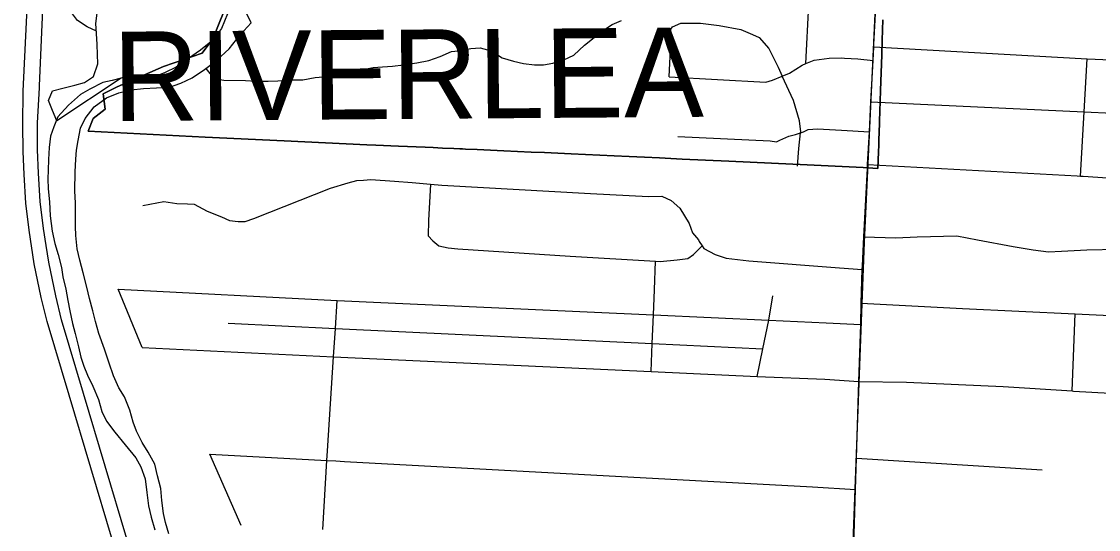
# Model space of a CAD drawing. Extents: x 114843 to 284848, y 317643 to 566895.
# Drawn here: x 195982 to 202008, y 425802 to 428645 of the extents above; entities that cross this region are included whole.
import ezdxf

# ---------------------------------------------------------------- set-up
doc = ezdxf.new("R2010")
doc.units = 0
for name, color, linetype in [('GM_X_City_Street', 7, 'Continuous'), ('GM_X_Corporation', 7, 'Continuous'), ('GM_X_Corporation_Text', 7, 'Continuous'), ('GM_X_Major_River', 7, 'Continuous'), ('GM_X_Minor_River', 7, 'Continuous'), ('GM_X_Rail_Line', 7, 'Continuous'), ('GM_X_State_Route', 7, 'Continuous'), ('GM_X_Township_Road', 7, 'Continuous'), ('GM_X_US_Route', 7, 'Continuous')]:
    doc.layers.add(name, color=color, linetype=linetype)

msp = doc.modelspace()

# ---------------------------------------------------------------- linework, layer by layer
at = {"layer": 'GM_X_City_Street'}
for p, q in [((199523.8, 427143.5), (199530.1, 427303.8)), ((201860.5, 426577.1), (201876.8, 427009.7)), ((200484.5, 426959.2), (200677.4, 426948.9)), ((200476.9, 426642.5), (200667.7, 426629.7)), ((200654.7, 426200.8), (201692.8, 426135.6)), ((200407.6, 426041), (200649.4, 426025.9))]:
    msp.add_line(p, q, dxfattribs=at)
for points in [[(200371.2, 428409.9), (200386.8, 428739.6), (200394.7, 428904.4)], [(199623.6, 428616), (199671.5, 428636.5), (199771.6, 428635.7), (199781.6, 428635.6), (199885.8, 428622.7), (200006.1, 428599.9), (200072.4, 428572.5), (200108.6, 428556.9), (200163.2, 428495.3), (200195.9, 428431.5), (200216.3, 428389.6), (200237.8, 428339.1)], [(199606.3, 428335.1), (199614.5, 428523.7), (199615.8, 428601.9), (199623.6, 428616)], [(200750.3, 428503.6), (201945, 428435.8), (202651.2, 428406.7), (203824.9, 428345.8), (203839.8, 428345), (203881.7, 428343.8), (204810.9, 428317), (205061.2, 428307.6), (205395.5, 428297), (205657.9, 428283.7)], [(199606.3, 428335.1), (200147, 428306.7), (200184.9, 428317.1), (200237.8, 428339.1), (200278.7, 428356.2), (200350.3, 428401), (200371.2, 428409.9), (200418.1, 428429.8), (200502, 428440.7), (200570.1, 428441.4), (200586.3, 428440.5)], [(200586.3, 428440.5), (200662.2, 428436.3), (200746.4, 428427.2)], [(201907.8, 427780.6), (201928.2, 428139.6), (201945, 428435.8)], [(200323.6, 427835.4), (200330.7, 427933.8), (200341.2, 428023), (200341.8, 428028.1), (200335.2, 428090.2), (200302.1, 428204.1), (200237.8, 428339.1)], [(200734.5, 428196.4), (201928.2, 428139.6), (202085.6, 428132.1), (202640.8, 428108.9), (203760.4, 428062.1), (203872.8, 428056.1), (204799, 428006.8), (205693.2, 427959.2)], [(199653.5, 428000.9), (200170.2, 427978.2), (200206.2, 427972.6), (200224.2, 427980.8), (200276, 428003.3), (200311.9, 428013.7), (200341.2, 428023), (200357.8, 428028.2), (200383.7, 428040.5), (200435.7, 428045.1), (200570.5, 428037), (200725.9, 428027.6)], [(200716.5, 427845.8), (201889.5, 427781.6), (201907.8, 427780.6), (201921.5, 427779.8), (202630.2, 427731.1), (203839.2, 427679.6), (204536.8, 427654.6), (204779.1, 427645.9), (205722.1, 427615.8)], [(196660.6, 427615.1), (196778.5, 427638.3), (196850.7, 427627.1), (196910.7, 427625.7), (196948.8, 427622.1), (197021.2, 427584.7), (197101.6, 427551.5), (197145.8, 427531.9), (197193.9, 427526.4), (197233.9, 427526.8), (197281.8, 427543.3), (197710.6, 427712.1), (197810.4, 427743.2), (197858.3, 427755.8), (197896.3, 427758.2), (197936.3, 427760.6), (198068.3, 427751.7), (198168.6, 427744.9), (198270.9, 427734.8), (198332.9, 427728.6), (199166.1, 427683.1), (199490.5, 427666.5), (199564.6, 427667.2), (199616.8, 427643.7), (199665.3, 427600.1), (199718.1, 427514.4), (199736.7, 427462.5), (199769.1, 427422.8), (199774.6, 427414.1), (199790.5, 427389.1), (199799.5, 427375), (199863.9, 427341.6), (199924.1, 427320.2), (200052.4, 427305.4), (200559.2, 427266.6), (200686.7, 427258)], [(198270.9, 427734.8), (198258.7, 427531.4), (198257.6, 427445.2), (198283.8, 427417.4), (198316.1, 427389.7), (198368.3, 427378.2), (198422.4, 427372.7), (199051.3, 427331.1), (199530.1, 427303.8), (199556, 427302.3), (199650, 427311.3), (199710, 427317.9), (199741.8, 427340.3), (199790.5, 427389.1)], [(200695.7, 427440.5), (200873.9, 427434.2), (200994, 427439.5), (201216.1, 427445.8), (201330.4, 427422.9), (201530.9, 427386.9), (201643.2, 427368), (201729.3, 427356.9), (201801.4, 427359.7), (201943.4, 427367.2), (202115.5, 427371), (202163.6, 427367.4), (202227.9, 427346), (202322.2, 427323), (202396.4, 427305.7), (202468.5, 427296.4), (202605, 427293.8)], [(200681, 427069.3), (201247.9, 427039.2), (201876.8, 427009.7), (202586.8, 426975.1), (203230.5, 426941.5), (203806.5, 426915.5), (204019.6, 426899.5), (204107.6, 426898.6), (204115.7, 426898.5), (204149.8, 426890.9), (204175.9, 426885.1)], [(200667.7, 426629.7), (200933.5, 426627), (201474.2, 426602.5), (201860.5, 426577.1), (201868.8, 426576.5), (202245.3, 426556.4), (202564.2, 426535.6), (203140.6, 426505.5), (203700.9, 426470), (203767.8, 426465.8)]]:
    msp.add_lwpolyline(points, dxfattribs=at)
at = {"layer": 'GM_X_Corporation'}
for points in [[(200802.3, 428655), (200800.3, 428599.8), (200797.9, 428538.7), (200795.3, 428458.9), (200788.5, 428258.4), (200786.4, 428199.1), (200782.6, 428086.8), (200780.2, 428014.6), (200779.6, 427994.5), (200778.2, 427954), (200776.9, 427915.1), (200773.9, 427822.4), (200690.6, 427827.6), (200378.5, 427842.6), (200179.3, 427852.2), (199940.2, 427863.7), (199679.3, 427875.7), (199552.3, 427881.6), (199467.8, 427885.5), (199381.8, 427889.4), (199297.7, 427893.3), (199218.2, 427897), (199137.7, 427900.7), (199058.2, 427904.3), (198983.6, 427907.8), (198907.8, 427911.3), (198833.8, 427914.7), (198756.6, 427918.2), (198680.7, 427921.7), (198606.4, 427925.1), (198530.9, 427928.6), (198466.7, 427931.6), (198449.7, 427932.4), (198401.6, 427934.4), (198336.7, 427937.3), (198284.4, 427939.5), (198241.3, 427941.4), (198091.5, 427947.9), (197964.3, 427952.7), (197914.8, 427955.1), (197451.6, 427977.5), (197009.4, 427998.9), (196354.1, 428032.4), (196383.5, 428101.8), (196449.9, 428154.8), (196438, 428241.5), (196516.8, 428280.3), (196776.2, 428393.9), (196993.4, 428468), (197051.9, 428548.4), (197206.3, 428932.6)], [(197206.3, 428932.6), (197051.9, 428548.4), (196993.4, 428468), (196776.2, 428393.9), (196516.8, 428280.3), (196438, 428241.5), (196449.9, 428154.8), (196383.5, 428101.8), (196354.1, 428032.4), (197009.4, 427998.9), (197451.6, 427977.5), (197914.8, 427955.1), (197964.3, 427952.7), (198091.5, 427947.9), (198241.3, 427941.4), (198284.4, 427939.5), (198336.7, 427937.3), (198401.6, 427934.4), (198466.7, 427931.6), (198530.9, 427928.6), (198606.4, 427925.1), (198680.7, 427921.7), (198756.6, 427918.2), (198833.8, 427914.7), (198907.8, 427911.3), (198983.6, 427907.8), (199058.2, 427904.3), (199137.7, 427900.7), (199218.2, 427897), (199297.7, 427893.3), (199381.8, 427889.4), (199467.8, 427885.5), (199552.3, 427881.6), (199679.3, 427875.7), (199940.2, 427863.7), (200179.3, 427852.2), (200378.5, 427842.6), (200690.6, 427827.6), (200773.9, 427822.4), (200776.9, 427915.1), (200778.2, 427954), (200779.6, 427994.5), (200780.2, 428014.6), (200782.6, 428086.8), (200786.4, 428199.1), (200788.5, 428258.4), (200795.3, 428458.9), (200797.9, 428538.7), (200800.3, 428599.8), (200802.3, 428655)]]:
    msp.add_lwpolyline(points, dxfattribs=at)
at = {"layer": 'GM_X_Major_River'}
for points in [[(196284.8, 427549.7), (196283.8, 427627.9), (196280.7, 427698.1), (196282.1, 427804.3), (196285, 427874.4), (196289.7, 427924.5), (196298.4, 427978.5), (196311.3, 428048.5), (196338, 428102.3), (196388.9, 428167.8), (196457.6, 428219.1), (196526, 428246.3), (196596.3, 428263.5), (196664.4, 428270.7), (196736.5, 428273.8), (196804.6, 428277), (196873, 428300.2), (196937.4, 428329.4), (197006, 428376.7), (197074.8, 428430), (197143.7, 428493.3), (197204.7, 428570.7), (197267.6, 428638.1), (197232.5, 428706.7)], [(197134.2, 428687.8), (197101.1, 428606.1), (197050.2, 428538.5), (196983.4, 428485.2), (196916.8, 428437.9), (196848.1, 428390.7), (196785.7, 428359.4), (196725.3, 428336.1), (196657.4, 428344.9), (196589.3, 428345.7), (196539.1, 428328.3)], [(196539.1, 428328.3), (196488.9, 428314.9), (196436.7, 428303.5), (196364.1, 428266.3), (196311.7, 428236.9), (196244.9, 428177.6), (196186, 428112.2), (196163.3, 428056.3), (196144.6, 428004.4), (196135.8, 427940.4), (196132.9, 427872.3), (196130.1, 427814.2), (196129.5, 427764.1), (196130.8, 427707.9), (196137.8, 427635.7), (196142.8, 427557.4), (196153.7, 427471.1), (196168.9, 427402.8), (196186.1, 427340.4), (196205.1, 427268), (196212.5, 427215.8), (196229.6, 427147.5), (196240.8, 427083.2), (196252, 427024.9), (196267.1, 426954.6), (196282.4, 426898.3), (196301.5, 426823.9), (196314.7, 426765.6), (196330.1, 426715.3), (196351.5, 426664.9), (196380.7, 426604.4), (196411.8, 426529.8), (196430.9, 426461.4), (196458.2, 426409), (196503.5, 426346.3), (196562.6, 426275.4), (196621.7, 426202.5), (196649.1, 426152.1), (196674.2, 426085.6), (196683.2, 426009.3), (196692.3, 425935), (196707.4, 425870.7), (196728.6, 425800.3)], [(196806.3, 425777.3), (196787.1, 425841.7), (196775.8, 425891.9), (196766.7, 425964.2), (196761.6, 426030.4), (196742.5, 426102.8), (196727.3, 426167.1), (196690.1, 426233.8), (196656.8, 426288.3), (196625.6, 426352.8), (196606.3, 426403.2), (196587.1, 426469.5), (196558.1, 426544.1), (196526.7, 426594.6), (196497.5, 426661.1), (196472.4, 426733.6), (196445.4, 426812.1), (196414.5, 426898.6), (196395.4, 426967), (196380.1, 427025.3), (196363, 427095.7), (196347.8, 427158), (196326.9, 427238.5), (196307.7, 427308.9), (196292.6, 427373.2), (196285.5, 427447.5), (196284.2, 427497.6), (196284.8, 427549.7)]]:
    msp.add_lwpolyline(points, dxfattribs=at)
at = {"layer": 'GM_X_Minor_River'}
for points in [[(196400.8, 428591.2), (196349.8, 428615), (196296, 428651.5), (196250.4, 428710), (196226.7, 428760.4), (196203, 428822.7), (196193.4, 428879), (196155.7, 428929.4), (196110, 428986), (196058.1, 429004.4), (195998.1, 429006.9), (195974.4, 429057.2)], [(196539.1, 428328.3), (196180.4, 428088.6), (196154.8, 428147), (196133.1, 428203.3), (196155.4, 428257.3), (196213.6, 428272.9), (196279.7, 428288.5), (196333.9, 428304.1), (196384.1, 428337.9), (196408.6, 428407.9), (196406.9, 428460.1), (196405.2, 428516.3), (196401.6, 428578.5), (196398, 428634.7), (196404.4, 428692.8)], [(197013.6, 428382.6), (197058.5, 428326.7), (197114.5, 428316.3), (197234.5, 428315.4), (197292.5, 428310.9), (197362.6, 428312.4), (197416.6, 428314), (197492.7, 428319.4), (197556.7, 428319), (197624.9, 428332.5), (197693, 428338), (197743.1, 428351.7), (197803.2, 428363.2), (197875.3, 428372.7), (197949.5, 428388.2), (198001.5, 428391.8), (198057.6, 428395.4), (198119.6, 428403), (198193.8, 428414.5), (198261.9, 428428), (198324.1, 428449.6), (198388.3, 428477.2), (198442.4, 428482.8), (198496.5, 428494.4), (198548.5, 428498), (198610.5, 428481.5), (198672.3, 428442.9), (198734.2, 428424.4), (198790.1, 428410), (198852.1, 428403.5), (198902.2, 428403.1), (198954.3, 428412.7), (199016.4, 428430.3), (199072.6, 428458), (199133, 428513.7), (199233.6, 428593.2), (199287.8, 428628.9), (199340, 428650.6)]]:
    msp.add_lwpolyline(points, dxfattribs=at)
at = {"layer": 'GM_X_Rail_Line'}
msp.add_lwpolyline([(202617.5, 407244), (201635.4, 411995.4), (200547.8, 417287.5), (200373.1, 418053.6), (200322.3, 418360), (200539.5, 423217.6), (200698.7, 427409.5), (200971.1, 433246.5), (201218.2, 438803.9), (201459.3, 443947.7), (201503.1, 445460.4), (201457.1, 446273.6), (201299.4, 448868.6), (201217, 450546.7)], dxfattribs=at)
at = {"layer": 'GM_X_State_Route'}
for points in [[(196727.2, 424940.6), (196490.3, 425739.6), (196248.2, 426553.2), (196124.8, 426966.9), (196092.5, 427099.9), (196053, 427288.4), (196023.8, 427476.9), (196005.3, 427628.5), (195996.1, 427788.3), (195990.5, 427917.9), (195989.4, 428069.7), (195991.6, 428255.9), (196056, 429609.1), (196076.2, 430172.1), (196129.5, 431292.3), (196140.6, 431673.7), (196126.6, 432002.5), (196111.5, 432174.9)], [(196119.4, 427391.7), (196104.9, 427486), (196086.4, 427637.6), (196077.1, 427797.3), (196071.6, 427927), (196070.5, 428078.7), (196081.8, 428274.5), (196082.3, 428285.1), (196112.3, 428972.9)], [(197196.1, 423655.4), (197187.4, 423684.7), (196962.6, 424444.5), (196806.4, 424964), (196571.4, 425748.7), (196329.3, 426562.3), (196205.8, 426976), (196173.6, 427108.9), (196134, 427297.4), (196119.4, 427391.7)]]:
    msp.add_lwpolyline(points, dxfattribs=at)
at = {"layer": 'GM_X_Township_Road'}
for p, q in [((196656.7, 426820.5), (196522.2, 427146.9)), ((199517.6, 427002.9), (199523.8, 427143.5)), ((200162.6, 426973.8), (200186.2, 427108.9)), ((197210.2, 425823.5), (197035.6, 426224)), ((197789.6, 426183.1), (200407.6, 426041))]:
    msp.add_line(p, q, dxfattribs=at)
for points in [[(196522.2, 427146.9), (197748.8, 427084.5), (198033.1, 427070.1), (199517.6, 427002.9), (200162.6, 426973.8), (200484.5, 426959.2)], [(197693.4, 426241.3), (197727, 426769), (197738, 426927.3), (197748.8, 427084.5)], [(199504.3, 426686.5), (199510.8, 426842.9), (199517.6, 427002.9)], [(197138.8, 426955.9), (197738, 426927.3), (199510.8, 426842.9), (200130, 426813.4)], [(200098.6, 426658.7), (200130, 426813.4), (200162.6, 426973.8)], [(196656.7, 426820.5), (197727, 426769), (199504.3, 426686.5), (200098.6, 426658.7), (200476.9, 426642.5)], [(197035.6, 426224), (197690.1, 426188.5), (197740.2, 426185.8), (197789.6, 426183.1)], [(197668.5, 425802.5), (197690.1, 426188.5), (197693.4, 426241.3)]]:
    msp.add_lwpolyline(points, dxfattribs=at)
at = {"layer": 'GM_X_US_Route'}
for points in [[(200716.5, 427845.8), (200725.9, 428027.6), (200734.5, 428196.4), (200746.4, 428427.2), (200750.3, 428503.6), (200751, 428517.4), (200768.3, 428829.8), (200810, 429584.1), (200812.6, 429630.4), (200834.7, 430002.7), (200862.6, 430473.1), (200871.9, 430822.2), (200879.1, 431116.3), (200886.5, 431414)], [(200570.5, 423479.4), (200568.8, 423501.7), (200579.7, 423837.5), (200620.4, 425138.6), (200628.5, 425334.3), (200632.4, 425460.9), (200649.4, 426025.9), (200654.7, 426200.8), (200667.7, 426629.7), (200677.4, 426948.9), (200681, 427069.3), (200686.7, 427258), (200687.3, 427277.9), (200695.7, 427440.5), (200715.3, 427822.6), (200716.5, 427845.8)]]:
    msp.add_lwpolyline(points, dxfattribs=at)

# ---------------------------------------------------------------- texts
at = {"layer": 'GM_X_Corporation_Text'}
msp.add_text('RIVERLEA', height=500.02, rotation=0.41352, dxfattribs=at).set_placement((196493.5, 428088.2))

doc.saveas('drawing.dxf')
